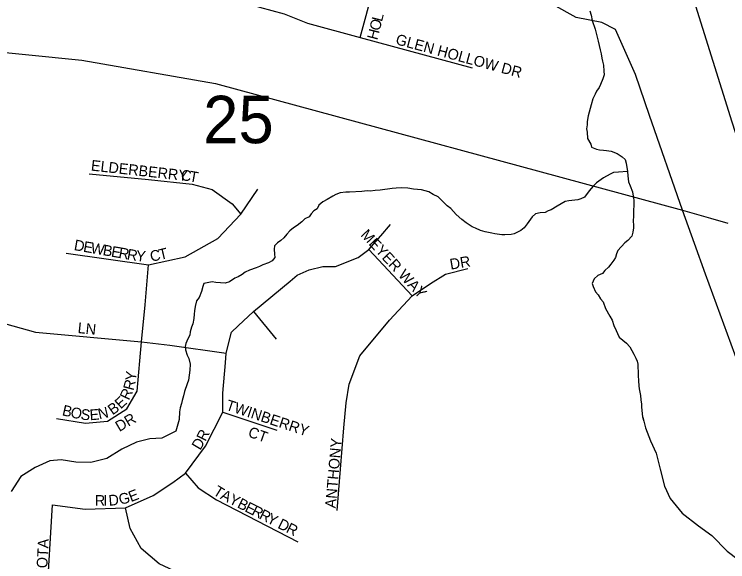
# Model space of a CAD drawing. Extents: x 1310247 to 1552180, y 377264 to 706493.
# Drawn here: x 1427143 to 1430468, y 505840 to 508390 of the extents above; entities that cross this region are included whole.
import ezdxf

# ---------------------------------------------------------------- set-up
doc = ezdxf.new("R2010")
doc.units = 0
for name, color, linetype in [('GM_X_Minor_River', 7, 'Continuous'), ('GM_X_Rail_Line', 7, 'Continuous'), ('GM_X_Section_Text', 7, 'Continuous'), ('GM_X_State_Route', 7, 'Continuous'), ('GM_X_Township_Road', 7, 'Continuous'), ('GM_X_Township_Subdivision', 7, 'Continuous'), ('GM_X_Township_Subdivision_Text', 7, 'Continuous')]:
    doc.layers.add(name, color=color, linetype=linetype)

msp = doc.modelspace()

# ---------------------------------------------------------------- linework, layer by layer
at = {"layer": 'GM_X_Minor_River'}
for points in [[(1429825.1, 508405.8), (1429830.7, 508385.6), (1429836.3, 508361.4), (1429849.5, 508321), (1429855.2, 508302.9), (1429864.4, 508264.6), (1429868.1, 508244.4), (1429873.7, 508224.3), (1429877.3, 508206.1), (1429881, 508186), (1429884.7, 508171.9), (1429888.3, 508153.7), (1429889.8, 508125.6), (1429891.4, 508107.5), (1429885.1, 508089.6), (1429874.5, 508063.7), (1429868.3, 508049.8), (1429855.9, 508032), (1429849.6, 508018.1), (1429839.1, 507996.2), (1429830.6, 507968.3), (1429821.9, 507934.4), (1429817.5, 507916.4), (1429813, 507890.4), (1429812.7, 507874.4), (1429810.3, 507856.4), (1429812, 507840.3), (1429813.5, 507812.2), (1429829, 507785.8), (1429832.7, 507771.7), (1429856.6, 507761.1), (1429870.6, 507758.8), (1429888.6, 507756.5), (1429902.6, 507756.2), (1429924.6, 507751.7), (1429952.4, 507741.1), (1429976.2, 507726.6), (1429990, 507714.3), (1429993.7, 507696.2), (1430000.9, 507657.9), (1430002.6, 507637.8), (1430006, 507609.6), (1430013.7, 507591.4), (1430023.2, 507563.1), (1430026.8, 507543), (1430030.4, 507524.9), (1430029, 507452.7), (1430026.4, 507424.6), (1430028.1, 507408.6), (1430027.9, 507394.5), (1430025.5, 507374.5), (1430021.1, 507356.5), (1430002.7, 507336.8), (1429988.4, 507325.1), (1429955.6, 507289.6), (1429949.3, 507273.7), (1429945, 507257.8), (1429936.7, 507243.9), (1429922.3, 507226.1), (1429912, 507212.3), (1429895.7, 507196.6), (1429883.4, 507182.8), (1429863.1, 507173.1), (1429844.8, 507157.5), (1429836.3, 507135.6), (1429840.1, 507121.5), (1429851.6, 507097.1), (1429863.4, 507082.9), (1429875, 507064.6), (1429886.8, 507050.3), (1429898.2, 507020)], [(1430000.9, 507657.9), (1429958.8, 507654.7), (1429934.7, 507653.2), (1429920.5, 507645.5), (1429888.1, 507628.1), (1429855.5, 507604.7), (1429841.2, 507588.9), (1429822.7, 507567.2), (1429800.1, 507537.6), (1429783.9, 507529.9), (1429769.8, 507526.1), (1429727.6, 507521), (1429709.5, 507517.3), (1429691.2, 507507.7), (1429672.9, 507496), (1429644.5, 507478.5), (1429630.4, 507474.8), (1429616.2, 507467.1), (1429594.2, 507465.5), (1429572, 507459.9), (1429555.7, 507446.2), (1429533, 507414.6), (1429518.6, 507394.8), (1429504.3, 507383), (1429471.9, 507367.7), (1429457.8, 507363.9), (1429429.7, 507362.5), (1429415.7, 507362.8), (1429381.7, 507367.5), (1429367.7, 507369.8), (1429337.8, 507376.4), (1429315.8, 507382.8), (1429292, 507393.4), (1429276.1, 507399.7), (1429262.2, 507410), (1429248.4, 507418.3), (1429228.6, 507434.8), (1429203, 507457.4), (1429177.5, 507486), (1429159.7, 507498.4), (1429138, 507518.9), (1429118.4, 507539.3), (1429094.5, 507549.8), (1429074.7, 507562.3), (1429040.8, 507573), (1429002.8, 507575.8), (1428976.8, 507580.3), (1428948.8, 507580.9), (1428922.7, 507579.4), (1428904.6, 507577.8), (1428848.3, 507570.9), (1428824.2, 507569.4), (1428802.1, 507565.8), (1428788.1, 507568.1), (1428762, 507564.6), (1428705.8, 507561.7), (1428687.7, 507562.1), (1428661.6, 507558.6), (1428641.4, 507551), (1428627.2, 507543.2), (1428600.8, 507527.8), (1428580.6, 507516.1), (1428562.2, 507500.4), (1428553.9, 507484.5), (1428539.6, 507474.8), (1428527.3, 507461), (1428517.1, 507447.2), (1428496.8, 507437.6), (1428482.5, 507423.8), (1428462.1, 507406.2), (1428443.8, 507394.5), (1428427.5, 507380.8), (1428413.2, 507365), (1428398.8, 507349.3), (1428384.5, 507335.5), (1428370.3, 507325.8), (1428356, 507312), (1428353.7, 507296), (1428355.2, 507271.9), (1428356.9, 507257.8), (1428344.6, 507242), (1428328.4, 507232.3), (1428302.1, 507222.8), (1428285.9, 507215.1), (1428269.8, 507209.4), (1428239.5, 507198), (1428219.2, 507188.4), (1428205, 507178.6), (1428186.7, 507167), (1428170.6, 507161.3), (1428146.2, 507143.7), (1428126, 507138.1), (1428082, 507141), (1428066, 507143.3), (1428041.8, 507139.8), (1428025.7, 507136.1), (1428021.4, 507122.2), (1428015, 507098.2), (1428004.4, 507070.3), (1427992, 507054.5), (1427985.5, 507028.6)], [(1427985.5, 507028.6), (1427983.1, 507008.6), (1427980.8, 506992.6), (1427980.4, 506972.5), (1427975.9, 506948.5), (1427969.6, 506932.6), (1427963.2, 506910.7), (1427960.8, 506894.7), (1427952.5, 506878.8), (1427942.1, 506856.9), (1427939.8, 506842.9), (1427941.5, 506826.8), (1427949, 506802.6), (1427956.7, 506786.4), (1427962.2, 506760.2), (1427961.7, 506732.1), (1427954.8, 506686.1), (1427948.4, 506668.2), (1427935.7, 506632.3), (1427931.3, 506612.4), (1427924.8, 506590.4), (1427922.5, 506576.4), (1427916.1, 506556.5), (1427913.8, 506538.5)], [(1429898.2, 507020), (1429917.6, 506983.5), (1429929.2, 506965.2), (1429936.8, 506940.9), (1429948.3, 506916.6), (1429954.1, 506902.5), (1429961.8, 506886.2), (1429979.5, 506871.8), (1429995.3, 506857.5), (1430011, 506841.1), (1430030.4, 506806.6), (1430040.1, 506788.4), (1430045.8, 506774.2), (1430049.5, 506760.1), (1430049.3, 506746), (1430050.8, 506723.9), (1430050.5, 506707.9), (1430052, 506681.8), (1430053.6, 506659.7), (1430055.3, 506645.6), (1430060.7, 506613.4), (1430062.3, 506593.3), (1430065.9, 506573.2), (1430065.7, 506559.1), (1430070.8, 506514.9), (1430076.4, 506494.7)], [(1427913.8, 506538.5), (1427911.8, 506502.4), (1427896.4, 506448.6), (1427831.4, 506416.1), (1427775.1, 506411.5), (1427712.6, 506397.1), (1427643.6, 506364.7), (1427574.3, 506320.3), (1427499.6, 506302.2), (1427429.4, 506304), (1427361.5, 506313.7), (1427309.2, 506309), (1427240.3, 506278.7), (1427173, 506236.2), (1427129.2, 506167.1)], [(1430070.8, 506514.9), (1430072.1, 506513.6), (1430084.8, 506463), (1430107.4, 506402.3), (1430134, 506345.4), (1430152.2, 506270.6), (1430172.3, 506191.9), (1430198.9, 506135), (1430255.3, 506065.3), (1430332.1, 506007.1), (1430393.1, 505961.4), (1430465.5, 505889.3), (1430516.6, 505849.9)]]:
    msp.add_lwpolyline(points, dxfattribs=at)
at = {"layer": 'GM_X_Rail_Line'}
msp.add_lwpolyline([(1432528.3, 501534.2), (1431853.2, 503636.2), (1431436.9, 504941.5), (1430488.2, 507887.5), (1430086.3, 509173.4), (1429559.4, 510819.1), (1428471.8, 514154.5), (1428364.4, 514541.9), (1428262.2, 514937.9), (1428203.5, 515253.6), (1428174.4, 515555), (1428154.5, 515822.2), (1428158.4, 516165.6), (1428172.7, 516456.6), (1428194.9, 516731.3), (1428244.4, 517039.7), (1428284.4, 517252.1), (1428329.6, 517444.1), (1428401.5, 517713), (1428572.9, 518284.8), (1429228.8, 520485.6)], dxfattribs=at)
at = {"layer": 'GM_X_State_Route'}
msp.add_lwpolyline([(1416062.4, 509116.6), (1416531.6, 509085.2), (1417134, 509041.2), (1417303.1, 509022.6), (1418869.5, 508895.8), (1419828.5, 508815.1), (1420118.1, 508790.7), (1420733.2, 508745.2), (1422884.3, 508567.5), (1423685.8, 508509.4), (1425275.2, 508364), (1425695.8, 508331.6), (1426930.7, 508228.9), (1427457.7, 508177.1), (1428081.4, 508068.2), (1430256.9, 507476.8), (1430387.7, 507439.7), (1430467.6, 507416.8)], dxfattribs=at)
at = {"layer": 'GM_X_Township_Road'}
for points in [[(1430103.6, 507917.9), (1430037.2, 508108.9), (1429945.1, 508319.5), (1429881.4, 508351.4), (1429761, 508374.4), (1429653, 508436.4), (1429534.4, 508512.5), (1429442.4, 508583.3), (1429401.1, 508728.8), (1429170.8, 509540.8), (1429088.9, 509759.3), (1428980.8, 509979.8), (1428850.8, 510134.1), (1428734.4, 510243.6), (1428604.4, 510372.4), (1428526.9, 510456.2), (1428484.4, 510523.7), (1428452.6, 510610.3), (1428453.4, 510774.8)], [(1430312.5, 507321.7), (1430256.9, 507476.8), (1430103.6, 507917.9)], [(1431136.3, 504995.7), (1431136.3, 504995.7), (1431116.2, 505048.8), (1431033.9, 505265.8), (1430948.9, 505462.1), (1430820.1, 505798.4), (1430710.1, 506079.8), (1430651.3, 506326.1), (1430611.3, 506488.7), (1430551.3, 506666.2), (1430363.7, 507178.9), (1430312.5, 507321.7)]]:
    msp.add_lwpolyline(points, dxfattribs=at)
at = {"layer": 'GM_X_Township_Subdivision'}
for points in [[(1428755, 508282.4), (1428816.6, 508511.1), (1428825.4, 508664.1), (1429004.8, 508711.6)], [(1427784.1, 508495.3), (1427916.9, 508500.8), (1428137.6, 508475.9), (1428286.6, 508424), (1428401.5, 508391.5), (1428508.8, 508349.3), (1428755, 508282.4), (1429277.4, 508140)], [(1427492.1, 507646.6), (1427768.9, 507620.8), (1427972.2, 507599.3), (1428064.6, 507573.7), (1428158.3, 507507.5), (1428199.3, 507458.2)], [(1427385.1, 507277.5), (1427768.1, 507223.4), (1427939, 507260.3), (1428091.5, 507345.2), (1428199.3, 507458.2), (1428278, 507576)], [(1427295.1, 505666), (1427321.1, 506104.6), (1427473, 506084.3), (1427661.5, 506090.3), (1427790.6, 506148), (1427881.9, 506209.1), (1427940.4, 506252.1), (1428034.9, 506378.4), (1428115.1, 506536.7), (1428115.1, 506624.3), (1428128.1, 506766), (1428130.9, 506811.6), (1428155.8, 506908.5), (1428186.1, 506938.2), (1428257.1, 507005.9), (1428428.3, 507147), (1428461.3, 507174.2), (1428517.7, 507199.4), (1428581.2, 507215), (1428640.1, 507215), (1428745.9, 507257.7), (1428795.8, 507294.7), (1428851.3, 507357.6), (1428895.7, 507411.3)], [(1425606.7, 507352.5), (1426024.5, 507319.5), (1426300.5, 507247.4), (1426452.1, 507193.2), (1426811.7, 507064.6), (1426991.2, 506979.7), (1427241.7, 506908.9), (1427736.7, 506864.5), (1427867.7, 506849.2), (1428130.9, 506811.6)], [(1428997.5, 507078.2), (1428795.8, 507294.7)], [(1427339.2, 506507.4), (1427474.7, 506485.8), (1427577, 506493.9), (1427667.6, 506551.3), (1427715.2, 506634.8), (1427736.7, 506864.5), (1427753.8, 507036.8), (1427768.1, 507223.4)], [(1428647.8, 506078.7), (1428679.3, 506463.7), (1428690.4, 506580.3), (1428703.3, 506667.3), (1428753.3, 506798.7), (1428892.1, 506965.3), (1428997.5, 507078.2), (1429082.6, 507135.5), (1429152.9, 507180), (1429256.6, 507205.9)], [(1428257.1, 507005.9), (1428363.7, 506877.2)], [(1428115.1, 506536.7), (1428366.6, 506452.9)], [(1427940.4, 506252.1), (1427999.5, 506184.6), (1428085.2, 506128.6), (1428463.9, 505932.7)], [(1427911.5, 505786.5), (1427818.1, 505829.5), (1427733.8, 505901.8), (1427683.9, 505994.8), (1427661.5, 506090.3)]]:
    msp.add_lwpolyline(points, dxfattribs=at)

# ---------------------------------------------------------------- texts
at = {"layer": 'GM_X_Section_Text'}
msp.add_text('25', height=221, rotation=0, dxfattribs=at).set_placement((1428023.3, 507789.6))
at = {"layer": 'GM_X_Township_Subdivision_Text'}
for s, rotation, p in [('L', 75.709, (1428856.3, 508352.8)), ('O', 75.6987, (1428845.4, 508310.2)), ('H', 75.712, (1428834.6, 508267.6)), ('GLEN HOLLOW DR', 344.8273, (1428916.8, 508251.6)), ('ELDERBERRY', 353.7288, (1427498.6, 507662.2)), ('C', 351.0747, (1427916.9, 507618.2)), ('T', 350.1289, (1427955.8, 507612.1)), ('MEYER WAY', 313.091, (1428754, 507360.1)), ('D', 350.0738, (1427418.7, 507292)), ('E', 350.0738, (1427462, 507284.4)), ('W', 350.0738, (1427496.7, 507278.4)), ('B', 350.0738, (1427553, 507268.5)), ('E', 350.0738, (1427592, 507261.7)), ('R', 350.0738, (1427626.7, 507255.6)), ('R', 350.0738, (1427665.7, 507248.8)), ('Y', 353.9777, (1427708.4, 507241.4)), ('C', 9.5932, (1427780.2, 507237.7)), ('T', 13.4971, (1427822.9, 507245.1)), ('DR', 9.4633, (1429176.8, 507200.2)), ('LN', 353.9883, (1427436.9, 506905.5)), ('Y', 83.0848, (1427709.3, 506680)), ('R', 75.496, (1427698, 506634.6)), ('R', 64.1313, (1427677, 506588.8)), ('E', 43.2338, (1427639.6, 506548.7)), ('TWINBERRY', 341.782, (1428125.3, 506548.6)), ('B', 347.242, (1427363.3, 506522.4)), ('O', 347.2379, (1427401.9, 506513.7)), ('S', 352.9678, (1427450.2, 506503)), ('E', 4.6252, (1427496.2, 506498.5)), ('N', 13.2095, (1427539.4, 506502.6)), ('B', 34.9512, (1427601, 506521.1)), ('DR', 30.4658, (1427632.7, 506443.7)), ('R', 62.9429, (1428033.6, 506397.1)), ('CT', 340.5586, (1428228.8, 506423.5)), ('D', 59.13, (1428009.3, 506356.2)), ('ANTHONY', 85.0298, (1428640.9, 506087.3)), ('T', 328.1858, (1428066, 506155.2)), ('D', 4.244, (1427584.2, 506100.4)), ('G', 12.732, (1427636.1, 506104.9)), ('E', 21.22, (1427686.8, 506117)), ('A', 332.6165, (1428099.5, 506134.5)), ('Y', 333.1654, (1428139.1, 506114)), ('R', 0, (1427518.6, 506100.3)), ('I', 0, (1427558.2, 506100.3)), ('B', 333.1526, (1428178.3, 506094.2)), ('E', 333.1615, (1428213.7, 506076.3)), ('R', 333.1623, (1428245.1, 506060.4)), ('R', 333.1623, (1428280.4, 506042.5)), ('Y', 333.1729, (1428315.7, 506024.6)), ('D', 333.1613, (1428366.8, 505998.8)), ('R', 333.1526, (1428406, 505979)), ('LAKOTA', 86.9869, (1427290.1, 505682.2))]:
    msp.add_text(s, height=50, rotation=rotation, dxfattribs=at).set_placement(p)

doc.saveas('drawing.dxf')
